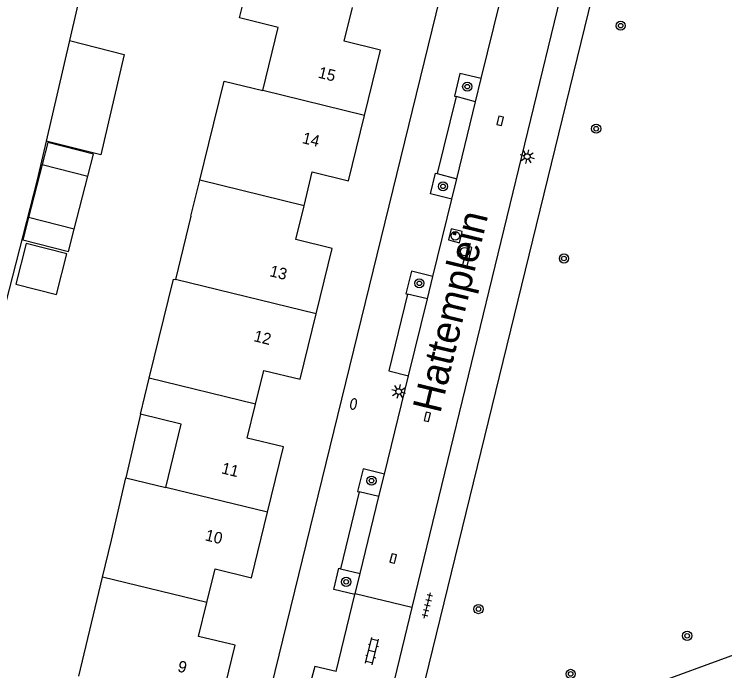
# Model space of a CAD drawing. Extents: x 128000 to 131008, y 398996 to 402500.
# Drawn here: x 128176.7 to 128238.6, y 399231.8 to 399289 of the extents above; entities that cross this region are included whole.
import ezdxf

# ---------------------------------------------------------------- set-up
doc = ezdxf.new("R2010")
doc.units = 0
for name, color, linetype in [('gg-anno-huisnummerreeks BGT', 7, 'Continuous'), ('gg-anno-openbare ruimte label', 7, 'Continuous'), ('gg-bbg-gedigitaliseerde bebouwing', 7, 'Continuous'), ('gg-bbg-gedigitaliseerde bijgebouw', 7, 'Continuous'), ('gg-bbg-hoofdgebouw', 7, 'Continuous'), ('gg-bbg-luifel en loopbrug', 7, 'Continuous'), ('gg-bbg-tussenscheiding', 7, 'Continuous'), ('gg-knt-verharding', 7, 'Continuous'), ('gg-knt-verharding nz', 7, 'Continuous'), ('gg-kntw-beschoeiing', 7, 'Continuous'), ('gt-symb-boom', 7, 'Continuous'), ('gt-symb-brandkraan', 7, 'Continuous'), ('gt-symb-klinker verharding', 7, 'Continuous'), ('gt-symb-kolk', 7, 'Continuous'), ('gt-symb-lichtmast', 7, 'Continuous'), ('gt-symb-rioolschacht', 7, 'Continuous'), ('gt-symb-tegel verharding', 7, 'Continuous')]:
    doc.layers.add(name, color=color, linetype=linetype)

# ---------------------------------------------------------------- blocks, each defined once
blk = doc.blocks.new('gt0-RS')
at = {"layer": 'gt-symb-rioolschacht'}
blk.add_lwpolyline([(-0.5, -0.5), (0.5, -0.5), (0.5, 0.5), (-0.5, 0.5)], close=True, dxfattribs=at)
blk.add_circle((0, 0), 0.375, dxfattribs=at)
blk = doc.blocks.new('gt0-KOLK')
at = {"layer": 'gt-symb-kolk'}
blk.add_lwpolyline([(0, 0), (0.375, 0), (0.375, 0.4), (-0.375, 0.4), (-0.375, 0), (0, 0)], dxfattribs=at)
blk = doc.blocks.new('gt0-BOOM')
at = {"layer": 'gt-symb-boom'}
for radius in [0.4, 0.2]:
    blk.add_circle((0, 0), radius, dxfattribs=at)
blk = doc.blocks.new('gt0-LMAST')
at = {"layer": 'gt-symb-lichtmast'}
for p, q in [((-0.005, 0.246), (-0.005, 0.621)), ((-0.182, 0.173), (-0.447, 0.438)), ((0.172, 0.173), (0.437, 0.438)), ((-0.255, -0.004), (-0.63, -0.004)), ((-0.182, -0.181), (-0.447, -0.446)), ((-0.005, -0.254), (-0.005, -0.629)), ((0.437, -0.446), (0.172, -0.181)), ((0.245, -0.004), (0.62, -0.004))]:
    blk.add_line(p, q, dxfattribs=at)
blk.add_circle((-0.005, -0.004), 0.25, dxfattribs=at)
blk = doc.blocks.new('gt0-BR')
at = {"layer": 'gt-symb-brandkraan'}
for centre, radius, start, end in [((-0.244, 0), 0.206, 107.56694, 252.43307), ((0.599, -2.664), 3, 106.89205, 107.56694), ((0, -0.691), 0.938, 73.10799, 106.89205), ((-0.599, -2.664), 3, 72.43309, 73.10799), ((0.244, 0), 0.206, 287.56695, 72.43309), ((0.599, 2.664), 3, 252.43307, 253.10797), ((0, 0.691), 0.938, 253.10797, 286.89206), ((-0.599, 2.664), 3, 286.89206, 287.56695)]:
    blk.add_arc(centre, radius, start, end, dxfattribs=at)
blk = doc.blocks.new('gt0-KL1')
at = {"layer": 'gt-symb-klinker verharding'}
for p, q in [((-1.15, 0.3), (1.15, 0.3)), ((-1, -0.3), (-1, 0.3)), ((-0.5, 0.3), (-0.5, 0.45)), ((0, -0.3), (0, 0.3)), ((0.5, 0.3), (0.5, 0.45)), ((1, -0.3), (1, 0.3)), ((-1.15, -0.3), (1.15, -0.3)), ((-0.5, -0.45), (-0.5, -0.3)), ((0.5, -0.45), (0.5, -0.3))]:
    blk.add_line(p, q, dxfattribs=at)
blk = doc.blocks.new('gt0-TEG1')
at = {"layer": 'gt-symb-tegel verharding'}
for p, q in [((-1.125, 0), (1.125, 0)), ((-0.9, -0.25), (-0.9, 0.25)), ((-0.45, -0.25), (-0.45, 0.25)), ((0, -0.25), (0, 0.25)), ((0.45, -0.25), (0.45, 0.25)), ((0.9, -0.25), (0.9, 0.25))]:
    blk.add_line(p, q, dxfattribs=at)

msp = doc.modelspace()

# ---------------------------------------------------------------- linework, layer by layer
at = {"layer": 'gg-bbg-gedigitaliseerde bebouwing'}
for p, q in [((128192.882, 399274.54), (128193.659, 399277.718)), ((128192.11, 399271.385), (128192.882, 399274.54)), ((128192.11, 399271.385), (128190.762, 399265.876)), ((128187.7, 399254.147), (128188.469, 399257.291)), ((128185.178, 399243.149), (128186.429, 399248.605)), ((128186.429, 399248.605), (128189.918, 399247.754)), ((128184.408, 399239.948), (128185.178, 399243.149)), ((128182.326, 399231.295), (128184.408, 399239.948))]:
    msp.add_line(p, q, dxfattribs=at)
for points in [[(128198.377, 399282.341), (128199.725, 399287.849), (128196.34, 399288.677), (128197.113, 399291.837)], [(128193.659, 399277.718), (128194.993, 399283.169), (128198.377, 399282.341)], [(128188.469, 399257.291), (128190.583, 399265.92), (128190.762, 399265.876)], [(128189.918, 399247.754), (128191.268, 399253.274), (128187.7, 399254.147)]]:
    msp.add_lwpolyline(points, dxfattribs=at)
at = {"layer": 'gg-bbg-gedigitaliseerde bijgebouw'}
for p, q in [((128179.132, 399275.892), (128183.112, 399274.87)), ((128177.948, 399271.282), (128177.451, 399269.345)), ((128181.928, 399270.26), (128177.948, 399271.282))]:
    msp.add_line(p, q, dxfattribs=at)
for points in [[(128183.112, 399274.87), (128183.609, 399276.807), (128179.629, 399277.829), (128179.132, 399275.892)], [(128177.451, 399269.345), (128181.431, 399268.323), (128181.928, 399270.26)]]:
    msp.add_lwpolyline(points, dxfattribs=at)
at = {"layer": 'gg-bbg-hoofdgebouw'}
for points in [[(128207.245, 399280.17), (128208.64, 399285.87), (128205.48, 399286.64), (128206.205, 399289.595)], [(128201.965, 399272.3), (128202.69, 399275.25), (128205.85, 399274.47), (128207.245, 399280.17)], [(128203.015, 399262.875), (128204.41, 399268.57), (128201.24, 399269.35), (128201.965, 399272.3)], [(128197.74, 399255.005), (128198.46, 399257.95), (128201.62, 399257.18), (128203.015, 399262.875)], [(128198.79, 399245.59), (128200.18, 399251.29), (128197.02, 399252.06), (128197.74, 399255.005)], [(128193.5, 399237.725), (128194.22, 399240.67), (128197.4, 399239.89), (128198.79, 399245.59)], [(128194.565, 399228.3), (128195.96, 399234), (128192.781, 399234.78), (128193.5, 399237.725)]]:
    msp.add_lwpolyline(points, dxfattribs=at)
at = {"layer": 'gg-bbg-luifel en loopbrug'}
for p, q in [((128181.517, 399286.706), (128179.48, 399277.937)), ((128179.132, 399275.892), (128177.948, 399271.282)), ((128181.928, 399270.26), (128183.112, 399274.87)), ((128187.7, 399254.147), (128186.429, 399248.605))]:
    msp.add_line(p, q, dxfattribs=at)
for points in [[(128181.517, 399286.706), (128186.279, 399285.483), (128184.25, 399276.751), (128179.48, 399277.937)], [(128177.744, 399269.029), (128176.833, 399265.479), (128180.383, 399264.568), (128181.295, 399268.118), (128177.744, 399269.029)]]:
    msp.add_lwpolyline(points, dxfattribs=at)
at = {"layer": 'gg-bbg-tussenscheiding'}
for p, q in [((128207.245, 399280.17), (128198.377, 399282.341)), ((128201.965, 399272.3), (128192.882, 399274.54)), ((128203.015, 399262.875), (128190.762, 399265.876)), ((128197.74, 399255.005), (128188.469, 399257.291)), ((128198.79, 399245.59), (128189.918, 399247.754)), ((128193.5, 399237.725), (128184.408, 399239.948))]:
    msp.add_line(p, q, dxfattribs=at)
at = {"layer": 'gg-knt-verharding'}
for p, q in [((128232.13, 399311.2), (128212.54, 399231.04)), ((128196.287, 399218.746), (128218.5, 399309.54)), ((128228.827, 399309.169), (128211.36, 399237.304)), ((128217.421, 399283.384), (128219.068, 399290.104)), ((128216.926, 399281.362), (128217.421, 399283.384)), ((128215.224, 399281.825), (128213.58, 399275.107)), ((128216.926, 399281.362), (128215.224, 399281.825)), ((128213.58, 399275.107), (128215.283, 399274.658)), ((128214.846, 399272.875), (128215.283, 399274.658)), ((128213.194, 399266.137), (128214.846, 399272.875)), ((128212.717, 399264.189), (128213.194, 399266.137)), ((128212.717, 399264.189), (128210.988, 399264.601)), ((128208.975, 399248.918), (128211.074, 399257.483)), ((128219.078, 399225.749), (128298.32, 399254.68)), ((128208.5, 399246.98), (128208.975, 399248.918)), ((128206.787, 399247.372), (128205.156, 399240.67)), ((128208.5, 399246.98), (128206.787, 399247.372)), ((128205.156, 399240.67), (128206.849, 399240.245)), ((128206.418, 399238.488), (128206.849, 399240.245)), ((128204.756, 399231.703), (128206.402, 399238.422)), ((128206.402, 399238.422), (128206.418, 399238.488)), ((128211.36, 399237.304), (128206.418, 399238.488))]:
    msp.add_line(p, q, dxfattribs=at)
for points in [[(128217.421, 399283.384), (128215.56, 399283.84), (128215.087, 399281.862), (128215.224, 399281.825)], [(128214.846, 399272.875), (128212.988, 399273.33), (128213.43, 399275.147), (128213.58, 399275.107)], [(128213.194, 399266.137), (128211.33, 399266.594), (128210.842, 399264.636), (128210.988, 399264.601)], [(128210.988, 399264.601), (128209.356, 399257.912), (128211.074, 399257.483)], [(128208.975, 399248.918), (128207.125, 399249.371), (128206.621, 399247.41), (128206.787, 399247.372)], [(128206.402, 399238.422), (128204.554, 399238.875), (128205.006, 399240.708), (128205.156, 399240.67)], [(128211.36, 399237.304), (128209.84, 399231.05), (128209.788, 399230.405)], [(128204.756, 399231.703), (128202.916, 399232.153), (128202.399, 399230.223), (128202.577, 399230.18)]]:
    msp.add_lwpolyline(points, dxfattribs=at)
at = {"layer": 'gg-knt-verharding nz'}
for p, q in [((128215.283, 399274.658), (128216.926, 399281.362)), ((128211.074, 399257.483), (128212.717, 399264.189)), ((128206.849, 399240.245), (128208.5, 399246.98))]:
    msp.add_line(p, q, dxfattribs=at)
at = {"layer": 'gg-kntw-beschoeiing'}
for points in [[(128184.518, 399311.363), (128184.79, 399311.3), (128186.59, 399308.54), (128181.517, 399286.706)], [(128179.48, 399277.937), (128178.67, 399274.45), (128168.043, 399233.066)]]:
    msp.add_lwpolyline(points, dxfattribs=at)

# ---------------------------------------------------------------- block references
at = {"layer": 'gt-symb-boom'}
for p in [(128229.571, 399287.997), (128216.195, 399282.685), (128227.433, 399279.016), (128214.088, 399273.996), (128224.624, 399267.71), (128212.024, 399265.546), (128207.845, 399248.343), (128205.638, 399239.531), (128217.176, 399237.154), (128235.368, 399234.828), (128225.21, 399231.505)]:
    msp.add_blockref('gt0-BOOM', p, dxfattribs=at)
at = {"layer": 'gt-symb-brandkraan', "rotation": 76.35276166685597}
msp.add_blockref('gt0-BR', (128206.283, 399255.026), dxfattribs=at)
at = {"layer": 'gt-symb-klinker verharding', "rotation": 76.22785456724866}
msp.add_blockref('gt0-KL1', (128207.899, 399233.482), dxfattribs=at)
at = {"layer": 'gt-symb-kolk'}
for p, rotation in [((128218.873, 399279.758), -103.7721454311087), ((128215.853, 399267.383), -103.77214543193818), ((128212.519, 399253.951), -103.77214543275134), ((128209.939, 399241.514), 76.22785456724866)]:
    msp.add_blockref('gt0-KOLK', p, dxfattribs=dict(at, rotation=rotation))
at = {"layer": 'gt-symb-lichtmast'}
for p, rotation in [((128221.42, 399276.579), -103.77214543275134), ((128210.221, 399256.1), -103.77214543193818)]:
    msp.add_blockref('gt0-LMAST', p, dxfattribs=dict(at, rotation=rotation))
at = {"layer": 'gt-symb-rioolschacht', "rotation": 76.35276166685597}
for p in [(128215.156, 399269.69), (128215.981, 399268.305)]:
    msp.add_blockref('gt0-RS', p, dxfattribs=at)
at = {"layer": 'gt-symb-tegel verharding', "rotation": 76.35276166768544}
msp.add_blockref('gt0-TEG1', (128212.718, 399237.471), dxfattribs=at)

# ---------------------------------------------------------------- texts
at = {"layer": 'gg-anno-huisnummerreeks BGT'}
for s, rotation, p in [('15', 346.2, (128203.136, 399283.476)), ('14', 346.2, (128201.741, 399277.776)), ('13', 346.2, (128198.906, 399266.179)), ('12', 346.2, (128197.518, 399260.515)), ('11', 346.3, (128194.704, 399248.995)), ('10', 346.3, (128193.28, 399243.155)), ('9', 346.2, (128190.886, 399231.729))]:
    msp.add_text(s, height=1, rotation=rotation, dxfattribs=at).set_placement(p)
at = {"layer": 'gg-anno-openbare ruimte label'}
msp.add_text('Hattemplein', height=2.5, rotation=76.4, dxfattribs=at).set_placement((128213.84, 399254.137))

doc.saveas('drawing.dxf')
